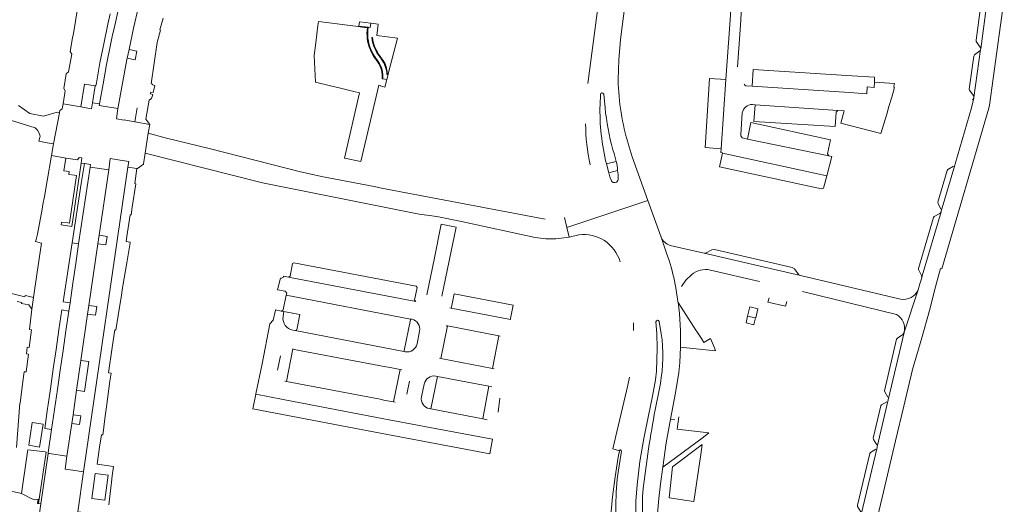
# Model space of a CAD drawing. Header units: metres. Extents: x 166325 to 190320, y 381923 to 404576.
# Tile 304 of 656: x 173780 to 174077, y 387796 to 387942. Entities that reach past the tile are written whole.
import ezdxf

# ---------------------------------------------------------------- set-up
doc = ezdxf.new("R2010")
doc.units = ezdxf.units.M
for name, color, linetype, lineweight in [('B-WE-VH-VERHARDING_ASFALT-GV', 8, 'Continuous', 18), ('B-WE-VH-VERHARDING_BETONSTRAATSTEEN-GV', 8, 'Continuous', 18), ('B-WE-VH-VERHARDING_STRAATBAKSTEEN-GV', 8, 'Continuous', 18)]:
    doc.layers.add(name, color=color, linetype=linetype, lineweight=lineweight)

msp = doc.modelspace()

# ---------------------------------------------------------------- linework, layer by layer
at = {"layer": 'B-WE-VH-VERHARDING_ASFALT-GV', "flags": 128}
for points in [[(173958.068, 388009.077), (173958.72, 388003.889), (173958.926, 388000.604), (173959.117, 387993.601), (173958.914, 387986.599), (173958.2, 387977.988), (173957.526, 387972.012), (173956.285, 387962.496), (173953.887, 387944.068), (173951.129, 387922.792)], [(173960.254, 387923.879), (173960.418, 387929.983), (173960.919, 387936.069), (173963.752, 387958.099), (173969, 387998.913), (173969.303, 388001.892), (173969.607, 388006.18)], [(173944.034, 387882.372), (173944.723, 387879.427), (173969.222, 387887.567), (173964.51, 387900.717), (173963.573, 387903.728), (173963.38, 387904.35)], [(173958.679, 387902.835), (173958.991, 387901.741)], [(173958.991, 387901.741), (173959.68, 387899.326)], [(173958.244, 387893.422), (173957.753, 387894.629), (173957.419, 387895.888), (173956.742, 387898.527)], [(173975.593, 387869.398), (173974.836, 387871.633), (173973.188, 387876.501), (173969.222, 387887.567), (173944.723, 387879.427), (173945.427, 387876.421), (173948.354, 387877.206)], [(173978.335, 387856.81), (173978.263, 387857.042), (173977.604, 387861.17)], [(173964.831, 387850.681), (173964.866, 387848.274)], [(173965.43, 387786.126), (173965.473, 387788.206), (173965.599, 387796.825), (173965.924, 387801.757), (173966.812, 387808.767), (173968.004, 387815.732), (173969.354, 387822.646), (173970.608, 387828.499), (173971.508, 387833.434), (173971.811, 387836.014), (173972.028, 387843.03), (173971.882, 387847.449), (173971.643, 387850.94)], [(173971.719, 387783.598), (173971.815, 387785.987), (173971.846, 387788.109), (173971.854, 387789.588), (173971.804, 387789.693), (173972.52, 387797.689), (173973.004, 387802.099), (173973.702, 387807.135), (173974.713, 387814.426), (173975.972, 387821.544), (173977.516, 387829.515), (173978.537, 387835.646), (173978.842, 387838.634), (173979.029, 387843.262)], [(173963.639, 387834.246), (173963.152, 387831.847), (173958.596, 387812.636), (173960.626, 387812.044)], [(173961.213, 387811.975), (173960.529, 387807.503), (173960.327, 387806.184)], [(173967.794, 387800.72), (173967.617, 387798.189), (173967.448, 387788.187), (173967.422, 387786.082), (173967.396, 387783.986), (173967.386, 387782.959)]]:
    msp.add_lwpolyline(points, dxfattribs=at)
at = {"layer": 'B-WE-VH-VERHARDING_ASFALT-GV'}
for points in [[(173963.38, 387904.35, -0.0693644), (173960.254, 387923.879)], [(173954.881, 387919.504, -0.7629662), (173955.885, 387919.606)], [(173956.742, 387898.527, -0.0695606), (173954.786, 387916.385)], [(173956.279, 387915.501, 0.0416936), (173958.679, 387902.835)], [(173950.424, 387910.67, 0.0516316), (173951.811, 387898.284)], [(173959.68, 387899.326, -0.0189897), (173960.08, 387896.6)], [(173960.208, 387893.87, -0.7344851), (173958.244, 387893.422)], [(173948.354, 387877.206, -0.3674963), (173960.847, 387869.02)], [(173977.604, 387861.17, 0.0338558), (173975.593, 387869.398)], [(173973.241, 387847.359, -0.0772893), (173972.962, 387832.296)], [(173960.982, 387812.288, -0.3695679), (173961.213, 387811.975)]]:
    msp.add_lwpolyline(points, format="xyb", dxfattribs=at)
at = {"layer": 'B-WE-VH-VERHARDING_BETONSTRAATSTEEN-GV', "flags": 128}
for points in [[(173996.229, 387927.806), (173997.076, 387940.424), (173997.667, 387949.225), (173996.093, 387949.325), (173994.548, 387949.423), (173993.923, 387940.615), (173992.743, 387923.981), (173991.253, 387903.142), (173991.184, 387902.003), (173991.716, 387901.889), (173991.693, 387901.784), (174023.131, 387894.984), (174024.703, 387900.798), (174023.723, 387900.976), (173999.193, 387906.055), (173997.994, 387906.302)], [(174071.518, 387947.765), (174069.534, 387933.292), (174069.502, 387933.061), (174067.489, 387918.567), (174067.452, 387918.4), (174066.784, 387915.476), (174061.812, 387898.536), (174061.717, 387898.211), (174057.641, 387884.324), (174057.574, 387884.096), (174051.888, 387864.783), (174051.77, 387864.192), (174051.226, 387862.352), (174050.714, 387860.619), (174046.497, 387847.839), (174046.461, 387847.686), (174041.678, 387827.457), (174041.658, 387827.374), (174038.32, 387813.223), (174038.283, 387813.067), (174033.523, 387792.852), (174033.224, 387791.472), (174030.409, 387779.574), (174030.084, 387778.202)], [(174055.888, 387861.456), (174057.423, 387867.064), (174057.768, 387866.924), (174072.013, 387915.345), (174072.212, 387916.31), (174076.649, 387948.541)], [(174071.518, 387947.765), (174071.115, 387947.097), (174069.661, 387946.068), (174069.476, 387945.75), (174068.117, 387935.823), (174068.201, 387935.448), (174069.39, 387933.802)], [(174069.534, 387933.292), (174071.518, 387947.765)], [(173881.834, 387939.942), (173869.908, 387941.479), (173869.757, 387940.319), (173869.076, 387935.061), (173868.587, 387931.292), (173869.039, 387923.216), (173873.544, 387922.109), (173876.168, 387921.464), (173877.34, 387921.176), (173880.533, 387920.391), (173882.31, 387919.947), (173877.781, 387900.335), (173882.697, 387899.245), (173888.076, 387922.334), (173888.584, 387922.227), (173888.533, 387922.056), (173889.931, 387921.731), (173890.526, 387924.044), (173889.308, 387924.163), (173889.099, 387924.184)], [(173884.652, 387939.564), (173883.704, 387939.685), (173881.834, 387939.942)], [(173887.784, 387929.252), (173886.767, 387930.609), (173886.586, 387930.89), (173885.772, 387932.376), (173885.37, 387933.309)], [(174067.489, 387918.567), (174069.502, 387933.061)], [(174069.228, 387932.613), (174067.652, 387931.399), (174067.456, 387931.068), (174066.083, 387921.119), (174066.184, 387920.765), (174067.299, 387919.293)], [(174042.749, 387918.704), (174043.564, 387921.64), (174043.314, 387921.687), (174043.364, 387921.954), (174043.525, 387922.773), (174037.48, 387923.197), (174037.372, 387921.637), (174035.357, 387921.76), (174035.233, 387919.685), (174030.026, 387920.07), (174000.643, 387922.04), (173998.723, 387922.144)], [(173954.881, 387919.504), (173954.786, 387916.385)], [(173956.279, 387915.501), (173955.885, 387919.606)], [(174000.707, 387916.452), (174001.497, 387916.397), (174026.483, 387914.646), (174028.416, 387914.538), (174027.417, 387910.84), (174039.411, 387907.73), (174039.485, 387907.976), (174040.32, 387910.66), (174041.189, 387913.53), (174041.207, 387913.524), (174041.882, 387915.827), (174042.749, 387918.704)], [(174061.812, 387898.536), (174066.784, 387915.476), (174067.452, 387918.4)], [(173997.209, 387907.335), (173997.668, 387913.939)], [(173888.872, 387891.286), (173886.693, 387891.703), (173870.812, 387894.801), (173868.642, 387895.284), (173864.519, 387896.193), (173837.307, 387903.116), (173823.687, 387906.414), (173818.605, 387907.781), (173817.698, 387901.75), (173853.041, 387892.872), (173900.233, 387883.357), (173905.592, 387882.714), (173912.986, 387881.218), (173935.241, 387876.318), (173938.485, 387875.967), (173941.465, 387875.946), (173945.427, 387876.421), (173944.723, 387879.427), (173944.034, 387882.372)], [(173956.742, 387898.527), (173959.68, 387899.326), (173958.991, 387901.741), (173958.679, 387902.835)], [(174061.368, 387897.829), (174059.663, 387896.891), (174059.416, 387896.597), (174056.593, 387886.982), (174056.661, 387886.595), (174057.543, 387884.937)], [(174057.641, 387884.324), (174061.717, 387898.211)], [(173960.08, 387896.6), (173957.419, 387895.888), (173957.753, 387894.629), (173958.244, 387893.422)], [(173960.208, 387893.87), (173960.219, 387895.314), (173960.08, 387896.6)], [(173938.289, 387881.919), (173888.872, 387891.286)], [(174057.181, 387883.646), (174055.511, 387882.744), (174055.272, 387882.433), (174050.765, 387867.053), (174050.819, 387866.677), (174051.688, 387864.941), (174051.77, 387864.192), (174051.888, 387864.783), (174057.574, 387884.096)], [(173907.096, 387858.667), (173909.287, 387869.337), (173911.372, 387879.489), (173906.912, 387880.397), (173904.86, 387870.259), (173902.595, 387859.075)], [(173973.188, 387876.501), (173974.836, 387871.633), (173975.593, 387869.398)], [(174015.243, 387864.862), (173986.164, 387871.591), (173975.951, 387873.982)], [(173899.224, 387857.045), (173860.837, 387864.441), (173859.371, 387864.72), (173859.35, 387864.618)], [(173979.307, 387861.549), (173980.685, 387863.468), (173982.345, 387865.15)], [(173988.069, 387866.545), (174002.853, 387863.12)], [(174045.354, 387857.788), (174015.243, 387864.862)], [(173858.41, 387864.069), (173857.577, 387860.596), (173859.9, 387860.155), (173860.321, 387859.55), (173860.203, 387859.007), (173897.676, 387851.782), (173898.123, 387851.701)], [(173977.604, 387861.17), (173978.263, 387857.042)], [(174015.794, 387860.117), (174044.106, 387853.158)], [(174035.345, 387778.772), (174043.895, 387815.079), (174046.36, 387825.541), (174048.945, 387836.517), (174051.746, 387846.149), (174054.146, 387854.4), (174055.888, 387861.456)], [(174046.497, 387847.839), (174050.714, 387860.619)], [(173983.693, 387848.462), (173978.335, 387856.81)], [(174005.736, 387858.123), (174005.351, 387856.902), (174010.727, 387855.642), (174011.044, 387857.064)], [(173859.196, 387851.774), (173859.449, 387854.035), (173858.669, 387854.174), (173856.926, 387854.52), (173856.898, 387854.401), (173856.209, 387851.478), (173855.274, 387850.334), (173852.905, 387838.292), (173851.051, 387829.254), (173851.028, 387829.144), (173859.248, 387827.499), (173872.303, 387825.012), (173887.445, 387822.121), (173903.486, 387819.087), (173918.044, 387816.364), (173919.624, 387816.059), (173922.323, 387815.595)], [(173927.771, 387851.591), (173909.923, 387855.031), (173909.499, 387855.121)], [(173908.383, 387849.763), (173908.829, 387849.677), (173924.255, 387846.705), (173924.717, 387846.615)], [(173971.643, 387850.94), (173971.882, 387847.449), (173972.028, 387843.03), (173971.811, 387836.014), (173971.508, 387833.434), (173970.608, 387828.499), (173969.354, 387822.646), (173968.004, 387815.732), (173966.812, 387808.767), (173965.924, 387801.757), (173965.599, 387796.825), (173965.473, 387788.206), (173967.448, 387788.187), (173967.617, 387798.189), (173967.794, 387800.72)], [(173973.241, 387847.359), (173972.63, 387851.064)], [(173896.085, 387841.912), (173895.681, 387841.993), (173862.836, 387848.309)], [(173900.388, 387848.106), (173899.615, 387844.29)], [(173979.029, 387843.262), (173980.843, 387843.133), (173989.628, 387842.194), (173989.244, 387843.113), (173988.077, 387845.91), (173986.116, 387844.663), (173985.326, 387845.916), (173983.986, 387848.006), (173983.693, 387848.462)], [(174046.461, 387847.686), (174046.038, 387847.066), (174044.429, 387846.043), (174044.2, 387845.725), (174040.519, 387830.144), (174040.585, 387829.78), (174041.56, 387828.205)], [(174041.678, 387827.457), (174046.461, 387847.686)], [(173862.124, 387842.745), (173862.568, 387842.627), (173890.239, 387837.35), (173891.596, 387837.137), (173892.012, 387837.071), (173894.564, 387836.591), (173895.009, 387836.507)], [(173857.521, 387836.343), (173858.414, 387840.705)], [(173922.849, 387836.798), (173922.347, 387836.895), (173906.835, 387839.853), (173906.394, 387839.937)], [(173893.018, 387826.712), (173892.551, 387826.79), (173890.097, 387827.201), (173889.64, 387827.307), (173888.45, 387827.582), (173860.23, 387832.938), (173859.77, 387833.025)], [(173897.35, 387833.003), (173896.568, 387829.158)], [(173900.963, 387828.298), (173901.757, 387832.186)], [(173905.303, 387834.554), (173905.755, 387834.468)], [(173905.755, 387834.468), (173921.304, 387831.517), (173922.112, 387831.363)], [(173971.422, 387824.416), (173972.58, 387830.34), (173972.962, 387832.296)], [(173924.607, 387827.937), (173924.039, 387823.714)], [(174041.228, 387826.834), (174039.665, 387825.898), (174039.462, 387825.578), (174037.154, 387815.825), (174037.222, 387815.435), (174038.202, 387813.885)], [(174038.32, 387813.223), (174041.658, 387827.374)], [(173920.776, 387821.423), (173919.446, 387821.648), (173903.773, 387824.671), (173903.336, 387824.753)], [(173977.349, 387821.372), (173975.972, 387821.544), (173974.713, 387814.426), (173973.702, 387807.135), (173985.93, 387816.198), (173987.573, 387817.416), (173978.022, 387818.55), (173978.485, 387822.24)], [(173960.626, 387812.044), (173960.223, 387810.114), (173959.325, 387804.185), (173958.562, 387798.211), (173957.614, 387788.319), (173959.467, 387788.364), (173959.56, 387789.256), (173959.551, 387795.556)], [(173960.529, 387807.503), (173961.213, 387811.975)], [(174037.906, 387812.55), (174036.293, 387811.505), (174036.069, 387811.23), (174032.389, 387795.63), (174032.44, 387795.258), (174033.41, 387793.597), (174033.523, 387792.852), (174038.283, 387813.067)], [(173960.327, 387806.184), (173960.529, 387807.503)]]:
    msp.add_lwpolyline(points, dxfattribs=at)
for points in [[(173885.655, 387940.989), (173882.252, 387941.424), (173882.102, 387940.118), (173884.889, 387939.762), (173885.484, 387939.686)], [(174030.796, 387925.113), (174022.883, 387925.622), (174000.951, 387927.033), (174000.643, 387922.04), (174030.026, 387920.07), (174035.233, 387919.685), (174035.357, 387921.76), (174037.372, 387921.637), (174037.48, 387923.197), (174037.554, 387924.678)], [(173992.743, 387923.981), (173987.814, 387924.258), (173986.429, 387903.462), (173991.253, 387903.142)], [(174026.483, 387914.646), (174001.497, 387916.397), (174001.149, 387911.391), (174025.662, 387909.804), (174025.912, 387914.18)], [(174000.244, 387911.006), (173999.193, 387906.055), (174023.723, 387900.976), (174023.326, 387901.56), (174024.245, 387905.821)], [(173991.693, 387901.784), (173990.802, 387897.65), (174021.526, 387891.005), (174022.114, 387891.22), (174023.131, 387894.984)], [(173986.609, 387871.596), (173986.164, 387871.591), (174015.243, 387864.862), (174014.72, 387865.109), (174013.372, 387866.887), (174012.704, 387867.276), (173989.262, 387872.718), (173988.51, 387872.663)], [(174001.628, 387852.124), (174001.549, 387852.142), (173999.282, 387852.671), (173998.817, 387850.622), (174001.134, 387850.064), (174001.154, 387850.149)], [(174002.395, 387854.842), (174002.4, 387854.865), (173999.945, 387855.418), (173999.282, 387852.671), (174001.549, 387852.142), (174001.628, 387852.124), (174001.755, 387852.094)], [(173985.165, 387810.955), (173985.595, 387813.904), (173976.648, 387807.259), (173975.581, 387797.834), (173983.004, 387796.761), (173983.092, 387796.748)]]:
    msp.add_lwpolyline(points, close=True, dxfattribs=at)
at = {"layer": 'B-WE-VH-VERHARDING_BETONSTRAATSTEEN-GV'}
for points in [[(173885.37, 387933.309, -0.1281594), (173884.652, 387939.564)], [(174069.502, 387933.061, -0.1427839), (174069.228, 387932.613)], [(174069.39, 387933.802, -0.1446425), (174069.534, 387933.292)], [(173889.099, 387924.184, 0.1773844), (173887.784, 387929.252)], [(173998.723, 387922.144, -0.3487395), (173998.247, 387922.62)], [(174067.452, 387918.4, -0.166019), (174067.079, 387917.891)], [(174067.299, 387919.293, -0.196439), (174067.489, 387918.567)], [(173997.668, 387913.939, -0.3855336), (174000.707, 387916.452)], [(173997.994, 387906.302, -0.347915), (173997.209, 387907.335)], [(174057.574, 387884.096, -0.1557643), (174057.181, 387883.646)], [(173975.951, 387873.982, -0.2377885), (173973.188, 387876.501)], [(173859.35, 387864.618, -0.4086942), (173858.41, 387864.069)], [(173982.345, 387865.15, -0.234528), (173988.069, 387866.545)], [(174050.714, 387860.619, -0.3597817), (174045.354, 387857.788)], [(173978.335, 387856.81, -0.0431063), (173979.029, 387843.262)], [(174044.106, 387853.158, -0.3315598), (174046.497, 387847.839)], [(173862.836, 387848.309, -0.389842), (173859.196, 387851.774)], [(173898.123, 387851.701, -0.3992772), (173900.388, 387848.106)], [(173972.63, 387851.064, 0.77818), (173971.643, 387850.94)], [(173899.615, 387844.29, -0.4038832), (173896.085, 387841.912)], [(173901.757, 387832.186, -0.4000262), (173905.303, 387834.554)], [(173903.336, 387824.753, -0.4146031), (173900.963, 387828.298)], [(173967.794, 387800.72, -0.0171327), (173971.422, 387824.416)], [(173960.982, 387812.288, 0.4331733), (173960.626, 387812.044)], [(173959.551, 387795.556, -0.0350843), (173960.327, 387806.184)]]:
    msp.add_lwpolyline(points, format="xyb", dxfattribs=at)
at = {"layer": 'B-WE-VH-VERHARDING_STRAATBAKSTEEN-GV', "flags": 128}
for points in [[(173797.905, 387949.087), (173796.006, 387937.914), (173795.78, 387936.619), (173795.045, 387932.406), (173795.535, 387931.608), (173794.585, 387926.278), (173793.879, 387925.68), (173793.091, 387921.333), (173793.577, 387920.568), (173792.9, 387916.661), (173798.221, 387915.74), (173799.362, 387922.641), (173802.632, 387922.11), (173802.83, 387922.078), (173802.989, 387923.045), (173803.975, 387929.01), (173805.158, 387934.784), (173806.442, 387940.703), (173807.136, 387943.774)], [(173809.402, 387944.406), (173808.474, 387940.254), (173807.736, 387936.955), (173807.207, 387934.412), (173806.186, 387929.507), (173806.041, 387928.562), (173804.984, 387922.685), (173803.904, 387916.68), (173803.84, 387916.202), (173809.461, 387915.249), (173809.621, 387916.3), (173812.173, 387929.996), (173812.267, 387930.453), (173812.796, 387933.037), (173814.188, 387939.509), (173815.669, 387945.961)], [(173807.136, 387943.774), (173806.442, 387940.703), (173805.158, 387934.784), (173803.975, 387929.01), (173802.989, 387923.045), (173802.83, 387922.078), (173802.632, 387922.11), (173801.808, 387917.018), (173803.904, 387916.68), (173804.984, 387922.685), (173806.041, 387928.562), (173806.186, 387929.507), (173807.207, 387934.412), (173807.736, 387936.955), (173808.474, 387940.254), (173809.402, 387944.406)], [(173815.214, 387915.42), (173814.543, 387911.282), (173819.075, 387910.442), (173817.887, 387912.045), (173818.883, 387917.789), (173819.617, 387918.276), (173819.938, 387919.513), (173819.216, 387919.675), (173819.292, 387920.017), (173819.336, 387920.212), (173820.097, 387920.041), (173820.583, 387922.218), (173819.821, 387922.388), (173819.865, 387922.583), (173819.417, 387922.683), (173821.248, 387935.21), (173822.274, 387938.869), (173822.076, 387938.934), (173823.079, 387942.55)], [(173893.691, 387936.498), (173887.472, 387937.297), (173887.909, 387940.701), (173885.655, 387940.989), (173885.484, 387939.686), (173884.889, 387939.762), (173884.86, 387939.538)], [(173885.982, 387936.655), (173886.191, 387936.681)], [(173890.72, 387925.713), (173890.961, 387925.735), (173893.691, 387936.498)], [(173885.566, 387933.384), (173885.961, 387932.466), (173886.764, 387931.002), (173886.942, 387930.725), (173887.944, 387929.387)], [(173888.857, 387930.153), (173887.87, 387931.505)], [(173888.045, 387931.62), (173889.027, 387930.276)], [(173889.308, 387924.163), (173890.526, 387924.044), (173890.906, 387925.519), (173890.53, 387925.485)], [(173772.446, 387913.158), (173784.505, 387909.42), (173785.249, 387908.774), (173785.743, 387907.874), (173785.979, 387906.905), (173785.882, 387906.551), (173785.559, 387905.373), (173788.12, 387904.909), (173790.055, 387904.558), (173791.846, 387913.994), (173791.122, 387914.124), (173787.012, 387912.999), (173782.916, 387913.733), (173779.51, 387916.181)], [(173777.229, 387799.921), (173780.364, 387799.151), (173782.152, 387811.709), (173782.237, 387812.306), (173787.463, 387811.687), (173787.784, 387811.649), (173785.552, 387796.161), (173786.209, 387796.081), (173788.421, 387811.276), (173788.463, 387811.569), (173789.468, 387818.487), (173787.377, 387818.794), (173788.248, 387824.817), (173788.419, 387825.999), (173789.105, 387830.744), (173789.972, 387836.735), (173790.817, 387842.581), (173791.681, 387848.55), (173792.545, 387854.522), (173794.656, 387854.197), (173795.013, 387856.653), (173792.912, 387856.976), (173793.827, 387862.91), (173794.739, 387868.832), (173795.654, 387874.766), (173798.406, 387892.629), (173799.336, 387898.665), (173798.342, 387898.81), (173795.556, 387879.693), (173792.342, 387880.154), (173792.474, 387880.991), (173794.355, 387880.75), (173794.857, 387880.686), (173796.961, 387895.053), (173796.346, 387895.145), (173794.609, 387895.406), (173794.706, 387896.236), (173793.161, 387896.462), (173793.754, 387900.326), (173789.457, 387901.131), (173788.12, 387893.464), (173787.291, 387888.71), (173786.841, 387886.281), (173786.584, 387884.872), (173785.187, 387877.359), (173784.899, 387876.193), (173784.875, 387876.094), (173784.641, 387875.143), (173786.392, 387874.694), (173785.019, 387865.255), (173784.004, 387858.276), (173783.515, 387854.726), (173782.805, 387848.654), (173783.366, 387848.544), (173782.691, 387843.176), (173782.125, 387843.247), (173781.874, 387841.253), (173782.44, 387841.182), (173781.765, 387835.814), (173781.2, 387835.89), (173780.757, 387832.923), (173779.982, 387826.391), (173779.853, 387826.407), (173778.824, 387813.085)], [(173806.669, 387795.733), (173807.086, 387799.119), (173807.508, 387802.56), (173807.751, 387804.542), (173808.096, 387807.349), (173803.226, 387807.996), (173803.937, 387813.181), (173804.448, 387816.906), (173804.894, 387816.845), (173805.085, 387818.309), (173805.541, 387821.811), (173805.997, 387825.313), (173807.002, 387833.03), (173807.361, 387835.48), (173806.603, 387835.591), (173807.711, 387843.15), (173808.497, 387848.511), (173808.823, 387848.463), (173809.834, 387854.794), (173810.389, 387858.268), (173810.85, 387861.154), (173810.949, 387861.742), (173812.113, 387868.675), (173813.133, 387874.748), (173813.174, 387874.99), (173811.927, 387875.196), (173812.146, 387876.673), (173813.121, 387883.246), (173813.413, 387883.201), (173813.756, 387885.488), (173814.819, 387892.574), (173814.508, 387892.617), (173815.191, 387897.195), (173812.46, 387897.592), (173799.1, 387805.687), (173797.349, 387793.641)], [(173779.05, 387857.023), (173780.463, 387856.767), (173780.421, 387856.488), (173781.517, 387856.282), (173782.567, 387856.084), (173783.515, 387854.726), (173784.004, 387858.276), (173782.008, 387858.755), (173781.51, 387858.875), (173781.425, 387858.484), (173777.369, 387859.465)], [(173779.215, 387781.417), (173779.916, 387785.91), (173783.526, 387785.392), (173783.551, 387785.562), (173784.657, 387785.419), (173786.209, 387796.081), (173785.552, 387796.161), (173785.239, 387796.199), (173785.421, 387797.45), (173784.191, 387797.235), (173783.119, 387797.727), (173781.343, 387798.654), (173780.364, 387799.151), (173777.229, 387799.921)]]:
    msp.add_lwpolyline(points, dxfattribs=at)
at = {"layer": 'B-WE-VH-VERHARDING_STRAATBAKSTEEN-GV'}
for points in [[(173884.86, 387939.538, 0.1281975), (173885.566, 387933.384)], [(173887.87, 387931.505, -0.1150605), (173885.982, 387936.655)], [(173886.191, 387936.681, 0.1150725), (173888.045, 387931.62)], [(173890.53, 387925.485, 0.1495276), (173888.857, 387930.153)], [(173889.027, 387930.276, -0.1445639), (173890.72, 387925.713)], [(173887.944, 387929.387, -0.1786341), (173889.308, 387924.163)]]:
    msp.add_lwpolyline(points, format="xyb", dxfattribs=at)
at = {"layer": 'B-WE-VH-VERHARDING_STRAATBAKSTEEN-GV', "flags": 128}
for points in [[(173815.181, 387932.539), (173812.796, 387933.037), (173812.267, 387930.453), (173814.621, 387929.973)], [(173818.605, 387907.781), (173819.075, 387910.442), (173814.543, 387911.282), (173811.331, 387911.828), (173811.315, 387911.734), (173808.983, 387912.114), (173809.461, 387915.249), (173803.84, 387916.202), (173803.904, 387916.68), (173801.808, 387917.018), (173801.512, 387915.189), (173798.221, 387915.74), (173792.9, 387916.661), (173792.647, 387915.198), (173791.966, 387914.628), (173791.846, 387913.994), (173790.055, 387904.558), (173789.457, 387901.131), (173793.754, 387900.326), (173797.306, 387899.828), (173797.761, 387900.457), (173798.564, 387900.336), (173798.342, 387898.81), (173799.336, 387898.665), (173801.153, 387898.404), (173801.034, 387897.576), (173806.657, 387896.765), (173807.148, 387900.138), (173809.489, 387899.755), (173812.705, 387899.279), (173812.46, 387897.592), (173815.191, 387897.195), (173815.326, 387897.173), (173817.143, 387898.446), (173817.174, 387898.582), (173817.698, 387901.75)], [(173800.705, 387855.887), (173803.412, 387874.478), (173803.79, 387877.074), (173806.657, 387896.765), (173801.034, 387897.576), (173797.6, 387874.466), (173796.741, 387868.55), (173795.869, 387862.549), (173795.013, 387856.653), (173794.656, 387854.197), (173793.787, 387848.215), (173792.924, 387842.276), (173792.066, 387836.368), (173791.21, 387830.48), (173790.337, 387824.467), (173789.468, 387818.487), (173788.463, 387811.569), (173788.421, 387811.276), (173788.747, 387811.226), (173794.082, 387810.407), (173795.523, 387820.299), (173795.907, 387822.937), (173796.98, 387830.309), (173798.282, 387839.251), (173800.324, 387853.277)], [(173801.034, 387897.576), (173801.153, 387898.404), (173799.336, 387898.665), (173798.406, 387892.629), (173795.654, 387874.766), (173797.6, 387874.466)], [(173806.161, 387876.702), (173803.79, 387877.074), (173803.412, 387874.478), (173805.797, 387874.106)], [(173796.741, 387868.55), (173797.6, 387874.466), (173795.654, 387874.766), (173794.739, 387868.832), (173793.827, 387862.91), (173792.912, 387856.976), (173795.013, 387856.653), (173795.869, 387862.549)], [(173862.471, 387868.74), (173862.122, 387868.481), (173861.397, 387864.657), (173860.837, 387864.441), (173899.224, 387857.045), (173898.84, 387857.449), (173899.635, 387861.276), (173899.352, 387861.652)], [(173897.595, 387851.488), (173897.676, 387851.782), (173860.203, 387859.007), (173859.243, 387854.579), (173858.669, 387854.174), (173859.449, 387854.035), (173860.936, 387853.769), (173861.705, 387853.62), (173862.492, 387853.468), (173863.211, 387853.329), (173864.314, 387853.116), (173863.371, 387848.515), (173862.836, 387848.309), (173895.681, 387841.993), (173895.725, 387842.293)], [(173928.605, 387855.969), (173910.802, 387859.415), (173909.999, 387855.352), (173909.923, 387855.031), (173927.771, 387851.591), (173927.817, 387851.899)], [(173803.061, 387855.535), (173800.705, 387855.887), (173800.324, 387853.277), (173802.696, 387852.928)], [(173792.924, 387842.276), (173793.787, 387848.215), (173794.656, 387854.197), (173792.545, 387854.522), (173791.681, 387848.55), (173790.817, 387842.581), (173789.972, 387836.735), (173789.105, 387830.744), (173788.419, 387825.999), (173788.248, 387824.817), (173787.377, 387818.794), (173789.468, 387818.487), (173790.337, 387824.467), (173791.21, 387830.48), (173792.066, 387836.368)], [(173924.255, 387846.705), (173908.829, 387849.677), (173906.835, 387839.853), (173922.347, 387836.895)], [(173894.564, 387836.591), (173892.012, 387837.071), (173891.596, 387837.137), (173890.239, 387837.35), (173862.568, 387842.627), (173862.124, 387842.745), (173860.23, 387832.938), (173888.45, 387827.582), (173889.64, 387827.307), (173890.097, 387827.201), (173892.551, 387826.79)], [(173800.65, 387838.933), (173798.282, 387839.251), (173796.98, 387830.309), (173799.354, 387829.94)], [(173921.304, 387831.517), (173905.755, 387834.468), (173903.773, 387824.671), (173919.446, 387821.648)], [(173887.445, 387822.121), (173872.303, 387825.012), (173859.248, 387827.499), (173851.028, 387829.144), (173850.121, 387824.724), (173883.324, 387818.4), (173887.011, 387817.698), (173921.552, 387811.119), (173922.323, 387815.595), (173919.624, 387816.059), (173918.044, 387816.364), (173903.486, 387819.087)], [(173798.285, 387822.598), (173795.907, 387822.937), (173795.523, 387820.299), (173797.895, 387819.963)], [(173786.897, 387820.096), (173785.854, 387813.187), (173782.55, 387813.702), (173783.565, 387820.565)], [(173799.1, 387805.687), (173795.898, 387806.215), (173793.517, 387806.525), (173794.082, 387810.407), (173788.747, 387811.226), (173788.421, 387811.276), (173786.209, 387796.081), (173784.657, 387785.419), (173784.269, 387782.783), (173789.533, 387782.007), (173789.926, 387784.685), (173790.709, 387784.583), (173792.669, 387784.324), (173795.871, 387783.851), (173801.691, 387783.16), (173802.21, 387787.266), (173802.875, 387787.193), (173803.506, 387792.959), (173797.349, 387793.641)], [(173806.54, 387804.691), (173805.477, 387797.19), (173801.573, 387797.694), (173802.631, 387805.205)]]:
    msp.add_lwpolyline(points, close=True, dxfattribs=at)

doc.saveas('drawing.dxf')
